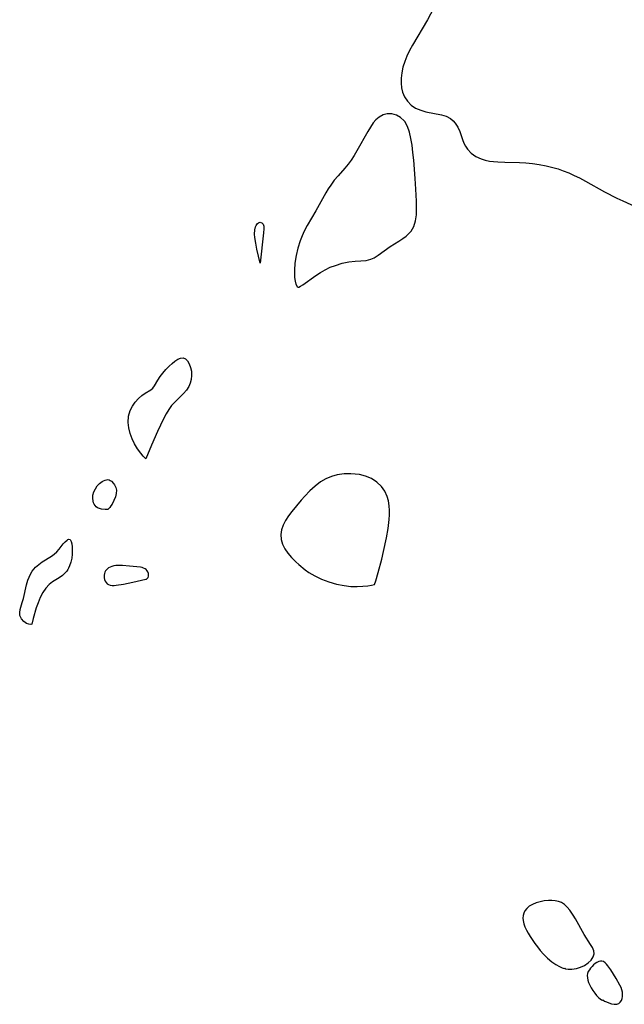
# Model space of a CAD drawing. Header units: metres. Extents: x 1073367 to 1082519, y 1569854 to 1574957.
# Tile 477 of 656: x 1078025 to 1078184, y 1572990 to 1573249. Entities that reach past the tile are written whole.
import ezdxf

# ---------------------------------------------------------------- set-up
doc = ezdxf.new("R2010")
doc.units = ezdxf.units.M
doc.layers.add('CGG_CurvaNivelLidar_v1', color=253, linetype='Continuous', lineweight=30)

msp = doc.modelspace()

# ---------------------------------------------------------------- linework, layer by layer
at = {"layer": 'CGG_CurvaNivelLidar_v1'}
for p, q in [((1078134.7088, 1573253.1184, 70.5), (1078132.427, 1573248.8577, 70.5)), ((1078132.427, 1573248.8577, 70.5), (1078128.506, 1573242.2059, 70.5)), ((1078128.506, 1573242.2059, 70.5), (1078127.7461, 1573240.778, 70.5)), ((1078127.0619, 1573239.324, 70.5), (1078126.4738, 1573237.8497, 70.5)), ((1078127.7461, 1573240.778, 70.5), (1078127.0619, 1573239.324, 70.5)), ((1078126.0094, 1573236.3606, 70.5), (1078125.7033, 1573234.9106, 70.5)), ((1078126.4738, 1573237.8497, 70.5), (1078126.0094, 1573236.3606, 70.5)), ((1078125.5409, 1573233.4724, 70.5), (1078125.5206, 1573232.218, 70.5)), ((1078125.7033, 1573234.9106, 70.5), (1078125.5409, 1573233.4724, 70.5)), ((1078125.5206, 1573232.218, 70.5), (1078125.6328, 1573231.0064, 70.5)), ((1078125.6328, 1573231.0064, 70.5), (1078125.9005, 1573229.856, 70.5)), ((1078125.9005, 1573229.856, 70.5), (1078126.454, 1573228.576, 70.5)), ((1078126.454, 1573228.576, 70.5), (1078127.2278, 1573227.4326, 70.5)), ((1078127.2278, 1573227.4326, 70.5), (1078128.1865, 1573226.4511, 70.5)), ((1078128.1865, 1573226.4511, 70.5), (1078129.3075, 1573225.6668, 70.5)), ((1078129.3075, 1573225.6668, 70.5), (1078130.6945, 1573225.0594, 70.5)), ((1078119.2987, 1573222.9176, 70.5), (1078118.9044, 1573222.5432, 70.5)), ((1078119.7455, 1573223.2727, 70.5), (1078119.2987, 1573222.9176, 70.5)), ((1078120.7871, 1573223.866, 70.5), (1078119.7455, 1573223.2727, 70.5)), ((1078121.8864, 1573224.1786, 70.5), (1078120.7871, 1573223.866, 70.5)), ((1078123.1042, 1573224.1662, 70.5), (1078121.8864, 1573224.1786, 70.5)), ((1078124.2931, 1573223.8256, 70.5), (1078123.1042, 1573224.1662, 70.5)), ((1078125.3933, 1573223.1957, 70.5), (1078124.2931, 1573223.8256, 70.5)), ((1078126.3388, 1573222.2924, 70.5), (1078125.3933, 1573223.1957, 70.5)), ((1078130.6945, 1573225.0594, 70.5), (1078132.0499, 1573224.6748, 70.5)), ((1078132.0499, 1573224.6748, 70.5), (1078136.1403, 1573223.8587, 70.5)), ((1078136.1403, 1573223.8587, 70.5), (1078137.3176, 1573223.5111, 70.5)), ((1078137.3176, 1573223.5111, 70.5), (1078138.5157, 1573222.8876, 70.5)), ((1078138.5157, 1573222.8876, 70.5), (1078139.1894, 1573222.3344, 70.5)), ((1078117.4639, 1573220.679, 70.5), (1078116.7667, 1573219.5256, 70.5)), ((1078118.2026, 1573221.7315, 70.5), (1078117.4639, 1573220.679, 70.5)), ((1078118.9044, 1573222.5432, 70.5), (1078118.2026, 1573221.7315, 70.5)), ((1078126.487, 1573222.1006, 70.5), (1078126.3388, 1573222.2924, 70.5)), ((1078127.2102, 1573220.8151, 70.5), (1078126.487, 1573222.1006, 70.5)), ((1078127.7348, 1573219.3074, 70.5), (1078127.2102, 1573220.8151, 70.5)), ((1078139.1894, 1573222.3344, 70.5), (1078139.768, 1573221.6757, 70.5)), ((1078139.768, 1573221.6757, 70.5), (1078140.4087, 1573220.6217, 70.5)), ((1078140.4087, 1573220.6217, 70.5), (1078140.9128, 1573219.4544, 70.5)), ((1078116.7667, 1573219.5256, 70.5), (1078113.9297, 1573214.3913, 70.5)), ((1078128.1168, 1573217.6413, 70.5), (1078127.7348, 1573219.3074, 70.5)), ((1078128.4004, 1573215.8652, 70.5), (1078128.1168, 1573217.6413, 70.5)), ((1078140.9128, 1573219.4544, 70.5), (1078141.6295, 1573217.4097, 70.5)), ((1078128.6209, 1573214.0159, 70.5), (1078128.4004, 1573215.8652, 70.5)), ((1078141.6295, 1573217.4097, 70.5), (1078142.0311, 1573216.4034, 70.5)), ((1078142.0311, 1573216.4034, 70.5), (1078142.433, 1573215.6085, 70.5)), ((1078142.433, 1573215.6085, 70.5), (1078142.9232, 1573214.8676, 70.5)), ((1078113.2058, 1573213.1819, 70.5), (1078112.444, 1573212.0081, 70.5)), ((1078113.9297, 1573214.3913, 70.5), (1078113.2058, 1573213.1819, 70.5)), ((1078128.8224, 1573211.9318, 70.5), (1078128.6209, 1573214.0159, 70.5)), ((1078142.9232, 1573214.8676, 70.5), (1078143.9264, 1573213.8273, 70.5)), ((1078143.9264, 1573213.8273, 70.5), (1078145.157, 1573212.9751, 70.5)), ((1078145.157, 1573212.9751, 70.5), (1078146.568, 1573212.3184, 70.5)), ((1078110.7722, 1573209.8631, 70.5), (1078108.9859, 1573207.8767, 70.5)), ((1078111.6276, 1573210.889, 70.5), (1078110.7722, 1573209.8631, 70.5)), ((1078112.444, 1573212.0081, 70.5), (1078111.6276, 1573210.889, 70.5)), ((1078129.2223, 1573207.1845, 70.5), (1078128.8224, 1573211.9318, 70.5)), ((1078146.568, 1573212.3184, 70.5), (1078147.633, 1573211.9852, 70.5)), ((1078147.633, 1573211.9852, 70.5), (1078148.7544, 1573211.7469, 70.5)), ((1078148.7544, 1573211.7469, 70.5), (1078149.8354, 1573211.6024, 70.5)), ((1078149.8354, 1573211.6024, 70.5), (1078150.9479, 1573211.5128, 70.5)), ((1078150.9479, 1573211.5128, 70.5), (1078152.8071, 1573211.4373, 70.5)), ((1078152.8071, 1573211.4373, 70.5), (1078156.6401, 1573211.3563, 70.5)), ((1078156.6401, 1573211.3563, 70.5), (1078158.3086, 1573211.2719, 70.5)), ((1078158.3086, 1573211.2719, 70.5), (1078160.047, 1573211.1027, 70.5)), ((1078160.047, 1573211.1027, 70.5), (1078161.8333, 1573210.8427, 70.5)), ((1078161.8333, 1573210.8427, 70.5), (1078163.6092, 1573210.5002, 70.5)), ((1078163.6092, 1573210.5002, 70.5), (1078165.3677, 1573210.0736, 70.5)), ((1078165.3677, 1573210.0736, 70.5), (1078166.7604, 1573209.6664, 70.5)), ((1078108.9859, 1573207.8767, 70.5), (1078107.9778, 1573206.6727, 70.5)), ((1078166.7604, 1573209.6664, 70.5), (1078168.1334, 1573209.197, 70.5)), ((1078168.1334, 1573209.197, 70.5), (1078169.5793, 1573208.622, 70.5)), ((1078169.5793, 1573208.622, 70.5), (1078171.0009, 1573207.9823, 70.5)), ((1078171.0009, 1573207.9823, 70.5), (1078172.4003, 1573207.2886, 70.5)), ((1078172.4003, 1573207.2886, 70.5), (1078173.927, 1573206.4702, 70.5)), ((1078107.0325, 1573205.4076, 70.5), (1078106.3751, 1573204.4147, 70.5)), ((1078107.9778, 1573206.6727, 70.5), (1078107.0325, 1573205.4076, 70.5)), ((1078129.4301, 1573204.3784, 70.5), (1078129.2223, 1573207.1845, 70.5)), ((1078173.927, 1573206.4702, 70.5), (1078178.9881, 1573203.6365, 70.5)), ((1078105.7558, 1573203.3927, 70.5), (1078103.1566, 1573198.6551, 70.5)), ((1078106.3751, 1573204.4147, 70.5), (1078105.7558, 1573203.3927, 70.5)), ((1078129.5889, 1573201.1928, 70.5), (1078129.4301, 1573204.3784, 70.5)), ((1078178.9881, 1573203.6365, 70.5), (1078182.1876, 1573202.0196, 70.5)), ((1078129.6081, 1573199.3575, 70.5), (1078129.5889, 1573201.1928, 70.5)), ((1078182.1876, 1573202.0196, 70.5), (1078183.811, 1573201.2554, 70.5)), ((1078183.811, 1573201.2554, 70.5), (1078187.0333, 1573199.8263, 70.5)), ((1078103.1566, 1573198.6551, 70.5), (1078100.8243, 1573194.7782, 70.5)), ((1078129.3048, 1573195.9943, 70.5), (1078129.5289, 1573197.6124, 70.5)), ((1078129.5289, 1573197.6124, 70.5), (1078129.6081, 1573199.3575, 70.5)), ((1078087.116, 1573193.6382, 70), (1078087.3075, 1573194.462, 70)), ((1078087.3075, 1573194.462, 70), (1078087.4608, 1573194.8232, 70)), ((1078087.4608, 1573194.8232, 70), (1078087.6291, 1573195.0932, 70)), ((1078087.6291, 1573195.0932, 70), (1078087.8241, 1573195.321, 70)), ((1078087.8241, 1573195.321, 70), (1078088.0373, 1573195.4996, 70)), ((1078088.0373, 1573195.4996, 70), (1078088.2607, 1573195.6192, 70)), ((1078088.2607, 1573195.6192, 70), (1078088.4872, 1573195.6657, 70)), ((1078088.4872, 1573195.6657, 70), (1078088.7097, 1573195.6277, 70)), ((1078088.7097, 1573195.6277, 70), (1078088.9207, 1573195.517, 70)), ((1078088.9207, 1573195.517, 70), (1078089.1115, 1573195.3473, 70)), ((1078089.1115, 1573195.3473, 70), (1078089.2725, 1573195.1291, 70)), ((1078089.2725, 1573195.1291, 70), (1078089.3923, 1573194.8692, 70)), ((1078089.3923, 1573194.8692, 70), (1078089.4589, 1573194.5927, 70)), ((1078089.4589, 1573194.5927, 70), (1078089.4903, 1573193.9687, 70)), ((1078100.8243, 1573194.7782, 70.5), (1078100.0636, 1573193.3254, 70.5)), ((1078128.1325, 1573193.3557, 70.5), (1078128.8769, 1573194.5887, 70.5)), ((1078128.8769, 1573194.5887, 70.5), (1078129.3048, 1573195.9943, 70.5)), ((1078087.0407, 1573192.5128, 70), (1078087.116, 1573193.6382, 70)), ((1078087.0897, 1573191.6441, 70), (1078087.0407, 1573192.5128, 70)), ((1078089.3965, 1573192.8476, 70), (1078088.5, 1573184.9374, 70)), ((1078089.4903, 1573193.9687, 70), (1078089.3965, 1573192.8476, 70)), ((1078099.512, 1573192.0855, 70.5), (1078099.0103, 1573190.8149, 70.5)), ((1078100.0636, 1573193.3254, 70.5), (1078099.512, 1573192.0855, 70.5)), ((1078125.9748, 1573191.3831, 70.5), (1078126.8121, 1573192.024, 70.5)), ((1078126.8121, 1573192.024, 70.5), (1078127.5718, 1573192.7198, 70.5)), ((1078127.5718, 1573192.7198, 70.5), (1078128.1325, 1573193.3557, 70.5)), ((1078087.3149, 1573190.1914, 70), (1078087.0897, 1573191.6441, 70)), ((1078087.6564, 1573188.5824, 70), (1078087.3149, 1573190.1914, 70)), ((1078099.0103, 1573190.8149, 70.5), (1078098.3947, 1573188.8809, 70.5)), ((1078119.4818, 1573186.9902, 70.5), (1078122.6674, 1573189.2671, 70.5)), ((1078122.6674, 1573189.2671, 70.5), (1078124.8937, 1573190.6669, 70.5)), ((1078124.8937, 1573190.6669, 70.5), (1078125.9748, 1573191.3831, 70.5)), ((1078088.5, 1573184.9374, 70), (1078087.6564, 1573188.5824, 70)), ((1078097.9255, 1573186.8869, 70.5), (1078097.6156, 1573184.9233, 70.5)), ((1078098.3947, 1573188.8809, 70.5), (1078097.9255, 1573186.8869, 70.5)), ((1078118.4162, 1573186.3545, 70.5), (1078119.4818, 1573186.9902, 70.5)), ((1078097.6156, 1573184.9233, 70.5), (1078097.4754, 1573183.0799, 70.5)), ((1078106.9015, 1573183.823, 70.5), (1078108.2573, 1573184.3449, 70.5)), ((1078108.2573, 1573184.3449, 70.5), (1078110.044, 1573184.8757, 70.5)), ((1078110.044, 1573184.8757, 70.5), (1078111.772, 1573185.2266, 70.5)), ((1078111.772, 1573185.2266, 70.5), (1078113.4459, 1573185.4075, 70.5)), ((1078113.4459, 1573185.4075, 70.5), (1078114.912, 1573185.4896, 70.5)), ((1078114.912, 1573185.4896, 70.5), (1078116.3027, 1573185.65, 70.5)), ((1078116.3027, 1573185.65, 70.5), (1078117.6114, 1573185.9931, 70.5)), ((1078117.6114, 1573185.9931, 70.5), (1078118.4162, 1573186.3545, 70.5)), ((1078097.4754, 1573183.0799, 70.5), (1078097.4739, 1573182.0857, 70.5)), ((1078097.4739, 1573182.0857, 70.5), (1078097.5298, 1573181.1826, 70.5)), ((1078099.7418, 1573179.249, 70.5), (1078103.1622, 1573181.6756, 70.5)), ((1078103.1622, 1573181.6756, 70.5), (1078104.3378, 1573182.4608, 70.5)), ((1078104.3378, 1573182.4608, 70.5), (1078105.5986, 1573183.1997, 70.5)), ((1078105.5986, 1573183.1997, 70.5), (1078106.9015, 1573183.823, 70.5)), ((1078097.5298, 1573181.1826, 70.5), (1078097.6725, 1573180.2101, 70.5)), ((1078097.6725, 1573180.2101, 70.5), (1078097.8804, 1573179.4414, 70.5)), ((1078097.8804, 1573179.4414, 70.5), (1078098.2103, 1573178.7788, 70.5)), ((1078098.6832, 1573178.6379, 70.5), (1078099.1104, 1573178.86, 70.5)), ((1078099.1104, 1573178.86, 70.5), (1078099.7418, 1573179.249, 70.5)), ((1078098.2103, 1573178.7788, 70.5), (1078098.5, 1573178.5946, 70.5)), ((1078098.5, 1573178.5946, 70.5), (1078098.6832, 1573178.6379, 70.5)), ((1078064.597, 1573157.8715, 70), (1078065.3563, 1573158.5828, 70)), ((1078065.3563, 1573158.5828, 70), (1078066.1131, 1573159.2016, 70)), ((1078066.1131, 1573159.2016, 70), (1078066.8538, 1573159.6867, 70)), ((1078066.8538, 1573159.6867, 70), (1078067.5631, 1573159.9873, 70)), ((1078067.5631, 1573159.9873, 70), (1078068.2235, 1573160.0412, 70)), ((1078068.2235, 1573160.0412, 70), (1078068.8565, 1573159.7722, 70)), ((1078068.8565, 1573159.7722, 70), (1078069.4063, 1573159.2223, 70)), ((1078069.4063, 1573159.2223, 70), (1078069.8635, 1573158.463, 70)), ((1078069.8635, 1573158.463, 70), (1078070.2105, 1573157.5519, 70)), ((1078062.2135, 1573155.1333, 70), (1078062.9413, 1573156.0677, 70)), ((1078062.9413, 1573156.0677, 70), (1078063.7469, 1573156.9901, 70)), ((1078063.7469, 1573156.9901, 70), (1078064.597, 1573157.8715, 70)), ((1078070.2105, 1573157.5519, 70), (1078070.4207, 1573156.5352, 70)), ((1078070.4207, 1573156.5352, 70), (1078070.4647, 1573155.4515, 70)), ((1078060.7688, 1573152.7031, 70), (1078061.6016, 1573154.2134, 70)), ((1078061.6016, 1573154.2134, 70), (1078062.2135, 1573155.1333, 70)), ((1078070.0901, 1573153.4259, 70), (1078069.7131, 1573152.5419, 70)), ((1078070.336, 1573154.343, 70), (1078070.0901, 1573153.4259, 70)), ((1078070.4647, 1573155.4515, 70), (1078070.336, 1573154.343, 70)), ((1078057.3995, 1573150.1419, 70), (1078058.2738, 1573150.78, 70)), ((1078058.2738, 1573150.78, 70), (1078059.7318, 1573151.6275, 70)), ((1078059.7318, 1573151.6275, 70), (1078060.3199, 1573152.1004, 70)), ((1078060.3199, 1573152.1004, 70), (1078060.7688, 1573152.7031, 70)), ((1078068.3674, 1573150.6785, 70), (1078067.6023, 1573149.8945, 70)), ((1078069.1097, 1573151.5783, 70), (1078068.3674, 1573150.6785, 70)), ((1078069.7131, 1573152.5419, 70), (1078069.1097, 1573151.5783, 70)), ((1078054.9526, 1573147.3916, 70), (1078055.6991, 1573148.4309, 70)), ((1078055.6991, 1573148.4309, 70), (1078056.5291, 1573149.3516, 70)), ((1078056.5291, 1573149.3516, 70), (1078057.3995, 1573150.1419, 70)), ((1078065.9932, 1573148.3402, 70), (1078065.2289, 1573147.5044, 70)), ((1078067.6023, 1573149.8945, 70), (1078065.9932, 1573148.3402, 70)), ((1078053.9474, 1573144.7378, 70), (1078054.3327, 1573146.1991, 70)), ((1078054.3327, 1573146.1991, 70), (1078054.9526, 1573147.3916, 70)), ((1078063.7922, 1573145.3316, 70), (1078063.0839, 1573143.9978, 70)), ((1078064.508, 1573146.518, 70), (1078063.7922, 1573145.3316, 70)), ((1078065.2289, 1573147.5044, 70), (1078064.508, 1573146.518, 70)), ((1078053.8583, 1573143.0634, 70), (1078053.9474, 1573144.7378, 70)), ((1078054.0233, 1573141.6318, 70), (1078053.8583, 1573143.0634, 70)), ((1078063.0839, 1573143.9978, 70), (1078061.5094, 1573140.6822, 70)), ((1078054.3763, 1573140.1839, 70), (1078054.0233, 1573141.6318, 70)), ((1078054.8839, 1573138.7741, 70), (1078054.3763, 1573140.1839, 70)), ((1078061.5094, 1573140.6822, 70), (1078059.9656, 1573137.149, 70)), ((1078055.5106, 1573137.4547, 70), (1078054.8839, 1573138.7741, 70)), ((1078056.3063, 1573136.1284, 70), (1078055.5106, 1573137.4547, 70)), ((1078057.1023, 1573135.0253, 70), (1078056.3063, 1573136.1284, 70)), ((1078057.7989, 1573134.1917, 70), (1078057.1023, 1573135.0253, 70)), ((1078059.9656, 1573137.149, 70), (1078058.5, 1573133.536, 70)), ((1078058.2974, 1573133.6766, 70), (1078057.7989, 1573134.1917, 70)), ((1078058.5, 1573133.536, 70), (1078058.2974, 1573133.6766, 70)), ((1078046.3227, 1573127.0475, 70), (1078047.0171, 1573127.5698, 70)), ((1078047.0171, 1573127.5698, 70), (1078047.3764, 1573127.7799, 70)), ((1078047.3764, 1573127.7799, 70), (1078047.7375, 1573127.944, 70)), ((1078047.7375, 1573127.944, 70), (1078048.0961, 1573128.0474, 70)), ((1078048.0961, 1573128.0474, 70), (1078048.448, 1573128.0694, 70)), ((1078048.448, 1573128.0694, 70), (1078048.785, 1573127.9939, 70)), ((1078048.785, 1573127.9939, 70), (1078049.1102, 1573127.8381, 70)), ((1078049.1102, 1573127.8381, 70), (1078049.422, 1573127.6221, 70)), ((1078049.422, 1573127.6221, 70), (1078049.992, 1573127.0642, 70)), ((1078104.3765, 1573127.4456, 70.5), (1078102.9104, 1573126.3563, 70.5)), ((1078105.7619, 1573128.231, 70.5), (1078104.3765, 1573127.4456, 70.5)), ((1078107.2213, 1573128.8456, 70.5), (1078105.7619, 1573128.231, 70.5)), ((1078108.7351, 1573129.2803, 70.5), (1078107.2213, 1573128.8456, 70.5)), ((1078110.5313, 1573129.5471, 70.5), (1078108.7351, 1573129.2803, 70.5)), ((1078112.3423, 1573129.5956, 70.5), (1078110.5313, 1573129.5471, 70.5)), ((1078113.4719, 1573129.5268, 70.5), (1078112.3423, 1573129.5956, 70.5)), ((1078114.5833, 1573129.3747, 70.5), (1078113.4719, 1573129.5268, 70.5)), ((1078116.2091, 1573128.9651, 70.5), (1078114.5833, 1573129.3747, 70.5)), ((1078117.7273, 1573128.3321, 70.5), (1078116.2091, 1573128.9651, 70.5)), ((1078119.1546, 1573127.4164, 70.5), (1078117.7273, 1573128.3321, 70.5)), ((1078120.3647, 1573126.2588, 70.5), (1078119.1546, 1573127.4164, 70.5)), ((1078044.5655, 1573123.9813, 70), (1078044.8197, 1573124.8357, 70)), ((1078044.8197, 1573124.8357, 70), (1078045.2027, 1573125.6577, 70)), ((1078045.2027, 1573125.6577, 70), (1078045.7021, 1573126.4111, 70)), ((1078045.7021, 1573126.4111, 70), (1078046.3227, 1573127.0475, 70)), ((1078049.992, 1573127.0642, 70), (1078050.238, 1573126.7394, 70)), ((1078050.238, 1573126.7394, 70), (1078050.4451, 1573126.3898, 70)), ((1078050.4451, 1573126.3898, 70), (1078050.5986, 1573126.0161, 70)), ((1078050.5986, 1573126.0161, 70), (1078050.6818, 1573125.6452, 70)), ((1078050.7148, 1573125.2578, 70), (1078050.6699, 1573124.4523, 70)), ((1078050.6818, 1573125.6452, 70), (1078050.7148, 1573125.2578, 70)), ((1078101.5438, 1573125.1102, 70.5), (1078100.2583, 1573123.7604, 70.5)), ((1078102.9104, 1573126.3563, 70.5), (1078101.5438, 1573125.1102, 70.5)), ((1078121.2256, 1573125.0226, 70.5), (1078120.3647, 1573126.2588, 70.5)), ((1078121.8536, 1573123.6335, 70.5), (1078121.2256, 1573125.0226, 70.5)), ((1078044.5049, 1573123.1531, 70), (1078044.5066, 1573123.5488, 70)), ((1078044.6248, 1573122.372, 70), (1078044.5049, 1573123.1531, 70)), ((1078044.5066, 1573123.5488, 70), (1078044.5655, 1573123.9813, 70)), ((1078044.7339, 1573121.9942, 70), (1078044.6248, 1573122.372, 70)), ((1078044.8818, 1573121.6283, 70), (1078044.7339, 1573121.9942, 70)), ((1078050.0859, 1573122.5552, 70), (1078049.5916, 1573121.6169, 70)), ((1078050.4618, 1573123.5357, 70), (1078050.0859, 1573122.5552, 70)), ((1078050.5932, 1573124.0195, 70), (1078050.4618, 1573123.5357, 70)), ((1078050.6699, 1573124.4523, 70), (1078050.5932, 1573124.0195, 70)), ((1078099.2928, 1573122.6548, 70.5), (1078096.8088, 1573119.6762, 70.5)), ((1078100.2583, 1573123.7604, 70.5), (1078099.2928, 1573122.6548, 70.5)), ((1078122.1774, 1573122.4521, 70.5), (1078121.8536, 1573123.6335, 70.5)), ((1078122.3709, 1573121.2094, 70.5), (1078122.1774, 1573122.4521, 70.5)), ((1078045.1094, 1573121.2715, 70), (1078044.8818, 1573121.6283, 70)), ((1078045.4167, 1573120.9462, 70), (1078045.1094, 1573121.2715, 70)), ((1078045.7977, 1573120.6762, 70), (1078045.4167, 1573120.9462, 70)), ((1078046.2814, 1573120.4635, 70), (1078045.7977, 1573120.6762, 70)), ((1078046.801, 1573120.3247, 70), (1078046.2814, 1573120.4635, 70)), ((1078047.7825, 1573120.2056, 70), (1078046.801, 1573120.3247, 70)), ((1078048.5, 1573120.2096, 70), (1078047.7825, 1573120.2056, 70)), ((1078048.9814, 1573120.7508, 70), (1078048.5, 1573120.2096, 70)), ((1078049.279, 1573121.1451, 70), (1078048.9814, 1573120.7508, 70)), ((1078049.5916, 1573121.6169, 70), (1078049.279, 1573121.1451, 70)), ((1078096.8088, 1573119.6762, 70.5), (1078095.9272, 1573118.525, 70.5)), ((1078122.456, 1573119.9175, 70.5), (1078122.3709, 1573121.2094, 70.5)), ((1078122.4436, 1573118.7954, 70.5), (1078122.456, 1573119.9175, 70.5)), ((1078095.1555, 1573117.353, 70.5), (1078094.5407, 1573116.1411, 70.5)), ((1078095.9272, 1573118.525, 70.5), (1078095.1555, 1573117.353, 70.5)), ((1078122.0819, 1573115.2427, 70.5), (1078122.3599, 1573117.5541, 70.5)), ((1078122.3599, 1573117.5541, 70.5), (1078122.4436, 1573118.7954, 70.5)), ((1078094.1192, 1573114.902, 70.5), (1078093.9311, 1573113.6504, 70.5)), ((1078094.5407, 1573116.1411, 70.5), (1078094.1192, 1573114.902, 70.5)), ((1078121.6688, 1573112.7737, 70.5), (1078122.0819, 1573115.2427, 70.5)), ((1078036.7269, 1573111.1576, 70), (1078037.2613, 1573111.749, 70)), ((1078037.2613, 1573111.749, 70), (1078037.7644, 1573112.1805, 70)), ((1078037.7644, 1573112.1805, 70), (1078037.9869, 1573112.3106, 70)), ((1078037.9869, 1573112.3106, 70), (1078038.2372, 1573112.3874, 70)), ((1078038.2372, 1573112.3874, 70), (1078038.5547, 1573112.3229, 70)), ((1078038.5547, 1573112.3229, 70), (1078038.7906, 1573112.0223, 70)), ((1078038.7906, 1573112.0223, 70), (1078038.8667, 1573111.8262, 70)), ((1078038.8667, 1573111.8262, 70), (1078039.0132, 1573111.1822, 70)), ((1078093.9311, 1573113.6504, 70.5), (1078094.0179, 1573112.3716, 70.5)), ((1078094.0179, 1573112.3716, 70.5), (1078094.3636, 1573111.1158, 70.5)), ((1078120.9141, 1573109.1626, 70.5), (1078121.6688, 1573112.7737, 70.5)), ((1078034.37, 1573108.4792, 70), (1078035.0479, 1573109.118, 70)), ((1078035.0479, 1573109.118, 70), (1078035.6514, 1573109.8083, 70)), ((1078035.6514, 1573109.8083, 70), (1078036.7269, 1573111.1576, 70)), ((1078039.0132, 1573111.1822, 70), (1078039.0996, 1573110.3745, 70)), ((1078039.1265, 1573109.4531, 70), (1078039.0891, 1573108.4602, 70)), ((1078039.0996, 1573110.3745, 70), (1078039.1265, 1573109.4531, 70)), ((1078094.3636, 1573111.1158, 70.5), (1078094.9398, 1573109.9062, 70.5)), ((1078094.9398, 1573109.9062, 70.5), (1078095.7547, 1573108.721, 70.5)), ((1078120.4326, 1573107.1604, 70.5), (1078120.9141, 1573109.1626, 70.5)), ((1078030.3335, 1573105.8023, 70), (1078031.2377, 1573106.4627, 70)), ((1078031.2377, 1573106.4627, 70), (1078033.6837, 1573107.9763, 70)), ((1078033.6837, 1573107.9763, 70), (1078034.37, 1573108.4792, 70)), ((1078038.7713, 1573106.4057, 70), (1078038.4475, 1573105.4124, 70)), ((1078038.9766, 1573107.4329, 70), (1078038.7713, 1573106.4057, 70)), ((1078039.0891, 1573108.4602, 70), (1078038.9766, 1573107.4329, 70)), ((1078095.7547, 1573108.721, 70.5), (1078096.7416, 1573107.5913, 70.5)), ((1078096.7416, 1573107.5913, 70.5), (1078097.8514, 1573106.4976, 70.5)), ((1078097.8514, 1573106.4976, 70.5), (1078098.6139, 1573105.8049, 70.5)), ((1078119.4999, 1573103.6629, 70.5), (1078120.4326, 1573107.1604, 70.5)), ((1078028.1528, 1573103.22, 70), (1078028.6132, 1573103.9791, 70)), ((1078028.6132, 1573103.9791, 70), (1078029.0319, 1573104.5369, 70)), ((1078029.0319, 1573104.5369, 70), (1078029.4976, 1573105.0542, 70)), ((1078029.4976, 1573105.0542, 70), (1078030.3335, 1573105.8023, 70)), ((1078037.6634, 1573104.0425, 70), (1078037.1294, 1573103.4401, 70)), ((1078037.9481, 1573104.4447, 70), (1078037.6634, 1573104.0425, 70)), ((1078038.1524, 1573104.7896, 70), (1078037.9481, 1573104.4447, 70)), ((1078038.4475, 1573105.4124, 70), (1078038.1524, 1573104.7896, 70)), ((1078047.9055, 1573104.0736, 70.5), (1078047.7262, 1573103.7411, 70.5)), ((1078048.1205, 1573104.3654, 70.5), (1078047.9055, 1573104.0736, 70.5)), ((1078048.3748, 1573104.628, 70.5), (1078048.1205, 1573104.3654, 70.5)), ((1078048.6652, 1573104.8567, 70.5), (1078048.3748, 1573104.628, 70.5)), ((1078049.0952, 1573105.1, 70.5), (1078048.6652, 1573104.8567, 70.5)), ((1078049.5691, 1573105.2858, 70.5), (1078049.0952, 1573105.1, 70.5)), ((1078050.0751, 1573105.421, 70.5), (1078049.5691, 1573105.2858, 70.5)), ((1078050.6043, 1573105.509, 70.5), (1078050.0751, 1573105.421, 70.5)), ((1078051.176, 1573105.5531, 70.5), (1078050.6043, 1573105.509, 70.5)), ((1078052.3518, 1573105.537, 70.5), (1078051.176, 1573105.5531, 70.5)), ((1078054.1435, 1573105.3776, 70.5), (1078052.3518, 1573105.537, 70.5)), ((1078057.0285, 1573105.0335, 70.5), (1078054.1435, 1573105.3776, 70.5)), ((1078057.4597, 1573104.9669, 70.5), (1078057.0285, 1573105.0335, 70.5)), ((1078057.8738, 1573104.8514, 70.5), (1078057.4597, 1573104.9669, 70.5)), ((1078058.2529, 1573104.6706, 70.5), (1078057.8738, 1573104.8514, 70.5)), ((1078058.5563, 1573104.4376, 70.5), (1078058.2529, 1573104.6706, 70.5)), ((1078058.8053, 1573104.1509, 70.5), (1078058.5563, 1573104.4376, 70.5)), ((1078058.9914, 1573103.8253, 70.5), (1078058.8053, 1573104.1509, 70.5)), ((1078059.1219, 1573103.4139, 70.5), (1078058.9914, 1573103.8253, 70.5)), ((1078098.6139, 1573105.8049, 70.5), (1078100.3033, 1573104.4029, 70.5)), ((1078100.3033, 1573104.4029, 70.5), (1078101.3091, 1573103.6908, 70.5)), ((1078027.1008, 1573100.4425, 70), (1078027.4558, 1573101.639, 70)), ((1078027.4558, 1573101.639, 70), (1078027.7737, 1573102.4456, 70)), ((1078027.7737, 1573102.4456, 70), (1078028.1528, 1573103.22, 70)), ((1078035.701, 1573102.3031, 70), (1078033.9467, 1573101.1977, 70)), ((1078036.5236, 1573102.8988, 70), (1078035.701, 1573102.3031, 70)), ((1078037.1294, 1573103.4401, 70), (1078036.5236, 1573102.8988, 70)), ((1078047.5067, 1573103.0097, 70.5), (1078047.4718, 1573102.6259, 70.5)), ((1078047.4718, 1573102.6259, 70.5), (1078047.4929, 1573102.2457, 70.5)), ((1078047.4929, 1573102.2457, 70.5), (1078047.5932, 1573101.8152, 70.5)), ((1078047.594, 1573103.3887, 70.5), (1078047.5067, 1573103.0097, 70.5)), ((1078047.5932, 1573101.8152, 70.5), (1078047.7649, 1573101.4117, 70.5)), ((1078047.7262, 1573103.7411, 70.5), (1078047.594, 1573103.3887, 70.5)), ((1078047.7649, 1573101.4117, 70.5), (1078047.9977, 1573101.0469, 70.5)), ((1078055.0493, 1573101.1407, 70.5), (1078058.5, 1573101.957, 70.5)), ((1078058.5, 1573101.957, 70.5), (1078058.6063, 1573101.9474, 70.5)), ((1078058.6063, 1573101.9474, 70.5), (1078058.7481, 1573102.0219, 70.5)), ((1078058.7481, 1573102.0219, 70.5), (1078058.8994, 1573102.1742, 70.5)), ((1078058.8994, 1573102.1742, 70.5), (1078059.0287, 1573102.3967, 70.5)), ((1078059.0287, 1573102.3967, 70.5), (1078059.1194, 1573102.6786, 70.5)), ((1078059.1194, 1573102.6786, 70.5), (1078059.1578, 1573103.0029, 70.5)), ((1078059.1578, 1573103.0029, 70.5), (1078059.1219, 1573103.4139, 70.5)), ((1078101.3091, 1573103.6908, 70.5), (1078102.8669, 1573102.7665, 70.5)), ((1078102.8669, 1573102.7665, 70.5), (1078104.6151, 1573101.9181, 70.5)), ((1078104.6151, 1573101.9181, 70.5), (1078106.4984, 1573101.1903, 70.5)), ((1078118.5, 1573100.5044, 70.5), (1078118.8445, 1573101.4494, 70.5)), ((1078118.8445, 1573101.4494, 70.5), (1078119.4999, 1573103.6629, 70.5)), ((1078026.3062, 1573096.8836, 70), (1078027.1008, 1573100.4425, 70)), ((1078032.1802, 1573099.5668, 70), (1078031.3977, 1573098.4112, 70)), ((1078033.0399, 1573100.4788, 70), (1078032.1802, 1573099.5668, 70)), ((1078033.9467, 1573101.1977, 70), (1078033.0399, 1573100.4788, 70)), ((1078047.9977, 1573101.0469, 70.5), (1078048.2864, 1573100.736, 70.5)), ((1078048.2864, 1573100.736, 70.5), (1078048.63, 1573100.498, 70.5)), ((1078048.63, 1573100.498, 70.5), (1078049.0804, 1573100.3356, 70.5)), ((1078049.0804, 1573100.3356, 70.5), (1078049.5846, 1573100.2647, 70.5)), ((1078049.5846, 1573100.2647, 70.5), (1078050.1278, 1573100.261, 70.5)), ((1078050.1278, 1573100.261, 70.5), (1078050.699, 1573100.3053, 70.5)), ((1078050.699, 1573100.3053, 70.5), (1078052.5823, 1573100.6093, 70.5)), ((1078052.5823, 1573100.6093, 70.5), (1078055.0493, 1573101.1407, 70.5)), ((1078106.4984, 1573101.1903, 70.5), (1078108.5207, 1573100.6073, 70.5)), ((1078108.5207, 1573100.6073, 70.5), (1078110.553, 1573100.2166, 70.5)), ((1078110.553, 1573100.2166, 70.5), (1078112.3176, 1573100.0347, 70.5)), ((1078112.3176, 1573100.0347, 70.5), (1078113.9695, 1573099.9897, 70.5)), ((1078113.9695, 1573099.9897, 70.5), (1078115.4489, 1573100.0526, 70.5)), ((1078115.4489, 1573100.0526, 70.5), (1078116.7552, 1573100.1937, 70.5)), ((1078116.7552, 1573100.1937, 70.5), (1078117.7447, 1573100.3483, 70.5)), ((1078117.7447, 1573100.3483, 70.5), (1078118.5, 1573100.5044, 70.5)), ((1078026.0002, 1573095.7491, 70), (1078026.3062, 1573096.8836, 70)), ((1078030.7288, 1573097.106, 70), (1078030.1589, 1573095.729, 70)), ((1078031.3977, 1573098.4112, 70), (1078030.7288, 1573097.106, 70)), ((1078025.3173, 1573093.1267, 70), (1078025.4489, 1573093.9505, 70)), ((1078025.4489, 1573093.9505, 70), (1078026.0002, 1573095.7491, 70)), ((1078029.6749, 1573094.3571, 70), (1078028.8355, 1573091.5518, 70)), ((1078030.1589, 1573095.729, 70), (1078029.6749, 1573094.3571, 70)), ((1078025.3856, 1573092.3459, 70), (1078025.3173, 1573093.1267, 70)), ((1078025.7641, 1573091.5019, 70), (1078025.3856, 1573092.3459, 70)), ((1078026.3779, 1573090.8008, 70), (1078025.7641, 1573091.5019, 70)), ((1078028.8355, 1573091.5518, 70), (1078028.5, 1573090.0735, 70)), ((1078027.1067, 1573090.3115, 70), (1078026.3779, 1573090.8008, 70)), ((1078027.7157, 1573090.0876, 70), (1078027.1067, 1573090.3115, 70)), ((1078028.2106, 1573090.0157, 70), (1078027.7157, 1573090.0876, 70)), ((1078028.5, 1573090.0735, 70), (1078028.2106, 1573090.0157, 70)), ((1078159.1641, 1573016.0001, 70.5), (1078158.5251, 1573015.4391, 70.5)), ((1078160.0357, 1573016.5106, 70.5), (1078159.1641, 1573016.0001, 70.5)), ((1078161.0154, 1573016.9041, 70.5), (1078160.0357, 1573016.5106, 70.5)), ((1078162.0641, 1573017.1997, 70.5), (1078161.0154, 1573016.9041, 70.5)), ((1078163.1421, 1573017.4047, 70.5), (1078162.0641, 1573017.1997, 70.5)), ((1078164.2306, 1573017.5188, 70.5), (1078163.1421, 1573017.4047, 70.5)), ((1078165.14, 1573017.5352, 70.5), (1078164.2306, 1573017.5188, 70.5)), ((1078166.0251, 1573017.4655, 70.5), (1078165.14, 1573017.5352, 70.5)), ((1078166.8702, 1573017.2914, 70.5), (1078166.0251, 1573017.4655, 70.5)), ((1078167.6576, 1573016.9881, 70.5), (1078166.8702, 1573017.2914, 70.5)), ((1078168.4635, 1573016.4656, 70.5), (1078167.6576, 1573016.9881, 70.5)), ((1078169.191, 1573015.7867, 70.5), (1078168.4635, 1573016.4656, 70.5)), ((1078157.6071, 1573013.592, 70.5), (1078157.5448, 1573012.921, 70.5)), ((1078157.7686, 1573014.2056, 70.5), (1078157.6071, 1573013.592, 70.5)), ((1078158.0318, 1573014.7771, 70.5), (1078157.7686, 1573014.2056, 70.5)), ((1078158.5251, 1573015.4391, 70.5), (1078158.0318, 1573014.7771, 70.5)), ((1078169.8568, 1573014.9915, 70.5), (1078169.191, 1573015.7867, 70.5)), ((1078170.7614, 1573013.6631, 70.5), (1078169.8568, 1573014.9915, 70.5)), ((1078171.3329, 1573012.7116, 70.5), (1078170.7614, 1573013.6631, 70.5)), ((1078157.5448, 1573012.921, 70.5), (1078157.587, 1573012.2305, 70.5)), ((1078157.587, 1573012.2305, 70.5), (1078157.7639, 1573011.4063, 70.5)), ((1078157.7639, 1573011.4063, 70.5), (1078158.0549, 1573010.5779, 70.5)), ((1078173.6505, 1573008.5899, 70.5), (1078171.3329, 1573012.7116, 70.5)), ((1078158.0549, 1573010.5779, 70.5), (1078158.4362, 1573009.7507, 70.5)), ((1078158.4362, 1573009.7507, 70.5), (1078158.8967, 1573008.9128, 70.5)), ((1078158.8967, 1573008.9128, 70.5), (1078159.4057, 1573008.0774, 70.5)), ((1078175.3106, 1573005.9673, 70.5), (1078173.6505, 1573008.5899, 70.5)), ((1078159.4057, 1573008.0774, 70.5), (1078160.6357, 1573006.2662, 70.5)), ((1078160.6357, 1573006.2662, 70.5), (1078161.3316, 1573005.3182, 70.5)), ((1078175.7718, 1573005.143, 70.5), (1078175.3106, 1573005.9673, 70.5)), ((1078161.3316, 1573005.3182, 70.5), (1078162.09, 1573004.358, 70.5)), ((1078162.09, 1573004.358, 70.5), (1078162.9136, 1573003.427, 70.5)), ((1078162.9136, 1573003.427, 70.5), (1078164.0079, 1573002.3709, 70.5)), ((1078176.114, 1573004.3365, 70.5), (1078175.7718, 1573005.143, 70.5)), ((1078175.9997, 1573002.6911, 70.5), (1078176.2328, 1573003.5244, 70.5)), ((1078176.2328, 1573003.5244, 70.5), (1078176.114, 1573004.3365, 70.5)), ((1078164.0079, 1573002.3709, 70.5), (1078165.13, 1573001.4528, 70.5)), ((1078165.13, 1573001.4528, 70.5), (1078166.2083, 1573000.7048, 70.5)), ((1078166.2083, 1573000.7048, 70.5), (1078167.1693, 1573000.1549, 70.5)), ((1078172.6588, 1572999.9733, 70.5), (1078173.7166, 1573000.4767, 70.5)), ((1078173.7166, 1573000.4767, 70.5), (1078174.672, 1573001.1243, 70.5)), ((1078174.672, 1573001.1243, 70.5), (1078175.4563, 1573001.8766, 70.5)), ((1078175.4563, 1573001.8766, 70.5), (1078175.9997, 1573002.6911, 70.5)), ((1078176.1103, 1573000.6004, 70.5), (1078175.6962, 1573000.2052, 70.5)), ((1078176.5428, 1573000.9541, 70.5), (1078176.1103, 1573000.6004, 70.5)), ((1078176.9842, 1573001.2538, 70.5), (1078176.5428, 1573000.9541, 70.5)), ((1078177.4267, 1573001.482, 70.5), (1078176.9842, 1573001.2538, 70.5)), ((1078177.8631, 1573001.6153, 70.5), (1078177.4267, 1573001.482, 70.5)), ((1078178.2861, 1573001.6229, 70.5), (1078177.8631, 1573001.6153, 70.5)), ((1078178.7027, 1573001.474, 70.5), (1078178.2861, 1573001.6229, 70.5)), ((1078179.1023, 1573001.1946, 70.5), (1078178.7027, 1573001.474, 70.5)), ((1078179.4892, 1573000.8196, 70.5), (1078179.1023, 1573001.1946, 70.5)), ((1078179.8667, 1573000.3753, 70.5), (1078179.4892, 1573000.8196, 70.5)), ((1078180.6026, 1572999.3532, 70.5), (1078179.8667, 1573000.3753, 70.5)), ((1078167.1693, 1573000.1549, 70.5), (1078167.8615, 1572999.8446, 70.5)), ((1078167.8615, 1572999.8446, 70.5), (1078168.3286, 1572999.697, 70.5)), ((1078168.3286, 1572999.697, 70.5), (1078168.5, 1572999.7097, 70.5)), ((1078168.5, 1572999.7097, 70.5), (1078168.7384, 1572999.5924, 70.5)), ((1078168.7384, 1572999.5924, 70.5), (1078169.4182, 1572999.499, 70.5)), ((1078169.4182, 1572999.499, 70.5), (1078170.4046, 1572999.492, 70.5)), ((1078170.4046, 1572999.492, 70.5), (1078171.5675, 1572999.6454, 70.5)), ((1078171.5675, 1572999.6454, 70.5), (1078172.6588, 1572999.9733, 70.5)), ((1078174.5155, 1572998.3313, 70.5), (1078174.4447, 1572997.7892, 70.5)), ((1078174.4447, 1572997.7892, 70.5), (1078174.4723, 1572997.2248, 70.5)), ((1078174.699, 1572998.8396, 70.5), (1078174.5155, 1572998.3313, 70.5)), ((1078174.9732, 1572999.3213, 70.5), (1078174.699, 1572998.8396, 70.5)), ((1078175.3122, 1572999.7771, 70.5), (1078174.9732, 1572999.3213, 70.5)), ((1078175.6962, 1573000.2052, 70.5), (1078175.3122, 1572999.7771, 70.5)), ((1078182.0254, 1572997.0748, 70.5), (1078180.6026, 1572999.3532, 70.5)), ((1078174.4723, 1572997.2248, 70.5), (1078174.5768, 1572996.6434, 70.5)), ((1078174.5768, 1572996.6434, 70.5), (1078174.7818, 1572996.0004, 70.5)), ((1078174.7818, 1572996.0004, 70.5), (1078175.0881, 1572995.2966, 70.5)), ((1078175.0881, 1572995.2966, 70.5), (1078175.4733, 1572994.5668, 70.5)), ((1078183.0272, 1572995.2701, 70.5), (1078182.0254, 1572997.0748, 70.5)), ((1078183.3028, 1572994.667, 70.5), (1078183.0272, 1572995.2701, 70.5)), ((1078175.4733, 1572994.5668, 70.5), (1078175.9156, 1572993.845, 70.5)), ((1078175.9156, 1572993.845, 70.5), (1078176.3938, 1572993.165, 70.5)), ((1078176.3938, 1572993.165, 70.5), (1078176.8844, 1572992.5616, 70.5)), ((1078183.5234, 1572994.0631, 70.5), (1078183.3028, 1572994.667, 70.5)), ((1078183.6651, 1572993.4581, 70.5), (1078183.5234, 1572994.0631, 70.5)), ((1078183.7067, 1572992.8878, 70.5), (1078183.6651, 1572993.4581, 70.5)), ((1078183.6689, 1572992.3256, 70.5), (1078183.7067, 1572992.8878, 70.5)), ((1078176.8844, 1572992.5616, 70.5), (1078177.3657, 1572992.0613, 70.5)), ((1078177.3657, 1572992.0613, 70.5), (1078177.811, 1572991.6897, 70.5)), ((1078177.811, 1572991.6897, 70.5), (1078178.156, 1572991.4756, 70.5)), ((1078178.156, 1572991.4756, 70.5), (1078178.3999, 1572991.3775, 70.5)), ((1078178.3999, 1572991.3775, 70.5), (1078178.5, 1572991.3949, 70.5)), ((1078178.5, 1572991.3949, 70.5), (1078178.9528, 1572991.126, 70.5)), ((1078178.9528, 1572991.126, 70.5), (1078179.4698, 1572990.8733, 70.5)), ((1078179.4698, 1572990.8733, 70.5), (1078180.1048, 1572990.6098, 70.5)), ((1078180.1048, 1572990.6098, 70.5), (1078180.8023, 1572990.3873, 70.5)), ((1078180.8023, 1572990.3873, 70.5), (1078181.5071, 1572990.2595, 70.5)), ((1078181.5071, 1572990.2595, 70.5), (1078182.1622, 1572990.2825, 70.5)), ((1078182.1622, 1572990.2825, 70.5), (1078182.6848, 1572990.479, 70.5)), ((1078182.6848, 1572990.479, 70.5), (1078183.0991, 1572990.8227, 70.5)), ((1078183.0991, 1572990.8227, 70.5), (1078183.3931, 1572991.2716, 70.5)), ((1078183.3931, 1572991.2716, 70.5), (1078183.5652, 1572991.7821, 70.5)), ((1078183.5652, 1572991.7821, 70.5), (1078183.6689, 1572992.3256, 70.5))]:
    msp.add_line(p, q, dxfattribs=at)

doc.saveas('drawing.dxf')
